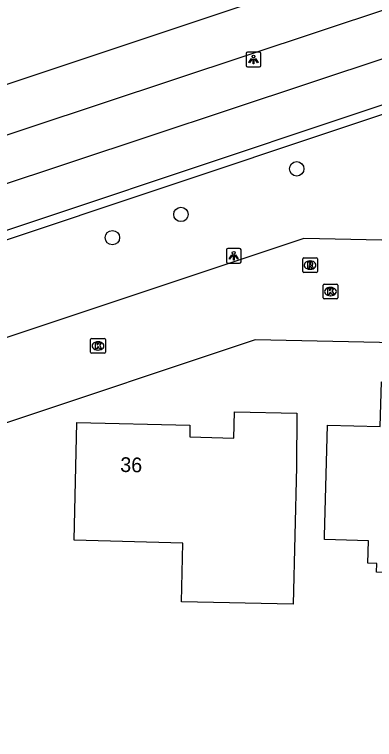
# Model space of a CAD drawing. Extents: x 162082 to 163393, y 388091 to 388632.
# Drawn here: x 162372.01 to 162396.48, y 388503.16 to 388552.43 of the extents above; entities that cross this region are included whole.
import ezdxf

# ---------------------------------------------------------------- set-up
doc = ezdxf.new("R2010")
doc.units = 0
for name, color, linetype in [('IMGEO_Boom', 7, 'Continuous'), ('IMGEO_Fietspad_gesloten', 7, 'Continuous'), ('IMGEO_Kolk', 7, 'Continuous'), ('IMGEO_Lichtpunt', 7, 'Continuous'), ('IMGEO_Muur', 7, 'Continuous'), ('IMGEO_Pand', 7, 'Continuous'), ('IMGEO_Pand_nummerreeks', 7, 'Continuous'), ('IMGEO_Rijbaan_lokaal_open', 7, 'Continuous'), ('IMGEO_Rioolput', 7, 'Continuous'), ('IMGEO_Voetpad_open', 7, 'Continuous')]:
    doc.layers.add(name, color=color, linetype=linetype)

msp = doc.modelspace()

# ---------------------------------------------------------------- linework, layer by layer
at = {"layer": 'IMGEO_Boom'}
for centre in [(162391.195, 388541.945), (162383.323, 388538.845), (162378.665, 388537.269)]:
    msp.add_circle(centre, 0.489, dxfattribs=at)
at = {"layer": 'IMGEO_Fietspad_gesloten'}
for points in [[(162497.882, 388586.227), (162488.392, 388583.036), (162457.174, 388572.698), (162436.199, 388565.723), (162407.328, 388556.149), (162358.353, 388539.891), (162249.604, 388503.789), (162247.114, 388502.698)], [(162247.329, 388506.185), (162270.419, 388514.23), (162302.958, 388524.829), (162357.09, 388542.897), (162402.477, 388558.046)]]:
    msp.add_lwpolyline(points, dxfattribs=at)
at = {"layer": 'IMGEO_Kolk'}
for p, q in [((162392.989, 388533.177), (162392.989, 388534.029)), ((162393.064, 388534.103), (162393.916, 388534.103)), ((162393.99, 388534.029), (162393.99, 388533.177)), ((162393.477, 388533.883), (162393.502, 388533.883)), ((162393.916, 388533.103), (162393.064, 388533.103)), ((162393.5, 388533.323), (162393.475, 388533.323)), ((162377.186, 388529.483), (162377.186, 388530.335)), ((162377.261, 388530.409), (162378.113, 388530.409)), ((162377.674, 388530.189), (162377.699, 388530.189)), ((162378.187, 388530.335), (162378.187, 388529.483)), ((162377.697, 388529.629), (162377.672, 388529.629)), ((162378.113, 388529.409), (162377.261, 388529.409))]:
    msp.add_line(p, q, dxfattribs=at)
for points in [[(162392.989, 388533.177), (162392.989, 388534.029)], [(162393.064, 388534.103), (162393.916, 388534.103)], [(162393.99, 388534.029), (162393.99, 388533.177)], [(162393.31, 388533.803), (162393.433, 388533.803), (162393.433, 388533.652), (162393.563, 388533.803), (162393.727, 388533.803), (162393.581, 388533.652), (162393.734, 388533.403), (162393.582, 388533.403), (162393.497, 388533.567), (162393.433, 388533.5), (162393.433, 388533.403), (162393.31, 388533.403), (162393.31, 388533.803)], [(162393.916, 388533.103), (162393.064, 388533.103)], [(162377.186, 388529.483), (162377.186, 388530.335)], [(162377.261, 388530.409), (162378.113, 388530.409)], [(162377.507, 388530.109), (162377.63, 388530.109), (162377.63, 388529.958), (162377.76, 388530.109), (162377.924, 388530.109), (162377.778, 388529.958), (162377.931, 388529.709), (162377.779, 388529.709), (162377.694, 388529.873), (162377.63, 388529.806), (162377.63, 388529.709), (162377.507, 388529.709), (162377.507, 388530.109)], [(162378.187, 388530.335), (162378.187, 388529.483)], [(162378.113, 388529.409), (162377.261, 388529.409)]]:
    msp.add_lwpolyline(points, dxfattribs=at)
for centre, start, end in [((162393.066, 388534.027), 91.552, 178.448), ((162393.066, 388534.027), 91.552, 178.448), ((162393.914, 388534.027), 1.552, 88.448), ((162393.914, 388534.027), 1.552, 88.448), ((162393.066, 388533.179), 181.552, 268.448), ((162393.066, 388533.179), 181.552, 268.448), ((162393.914, 388533.179), 271.552, 358.448), ((162393.914, 388533.179), 271.552, 358.448), ((162377.263, 388530.333), 91.552, 178.448), ((162377.263, 388530.333), 91.552, 178.448), ((162378.111, 388530.333), 1.552, 88.448), ((162378.111, 388530.333), 1.552, 88.448), ((162377.263, 388529.485), 181.552, 268.448), ((162377.263, 388529.485), 181.552, 268.448), ((162378.111, 388529.485), 271.552, 358.448), ((162378.111, 388529.485), 271.552, 358.448)]:
    msp.add_arc(centre, 0.0765, start, end, dxfattribs=at)
for centre, major_axis, ratio, start_param, end_param in [((162393.476, 388533.603), (-0.387, 0.002), 0.722429, 4.712389, 7.853982), ((162393.501, 388533.603), (-0.39, 0.002), 0.717154, 1.570796, 4.712389), ((162377.673, 388529.909), (-0.387, 0.002), 0.722429, 4.712389, 7.853982), ((162377.698, 388529.909), (-0.39, 0.002), 0.717154, 1.570796, 4.712389)]:
    msp.add_ellipse(centre, major_axis=major_axis, ratio=ratio, start_param=start_param, end_param=end_param, dxfattribs=at)
at = {"layer": 'IMGEO_Lichtpunt'}
for p, q in [((162387.758, 388549.779), (162387.758, 388548.972)), ((162387.758, 388549.779), (162387.758, 388548.972)), ((162388.66, 388549.874), (162387.852, 388549.874)), ((162388.66, 388549.874), (162387.852, 388549.874)), ((162388.754, 388548.972), (162388.754, 388549.779)), ((162388.754, 388548.972), (162388.754, 388549.779)), ((162387.852, 388548.878), (162388.66, 388548.878)), ((162387.852, 388548.878), (162388.66, 388548.878)), ((162386.412, 388536.433), (162386.412, 388535.626)), ((162386.412, 388536.433), (162386.412, 388535.626)), ((162387.314, 388536.528), (162386.506, 388536.528)), ((162387.314, 388536.528), (162386.506, 388536.528)), ((162387.408, 388535.626), (162387.408, 388536.433)), ((162387.408, 388535.626), (162387.408, 388536.433)), ((162386.506, 388535.532), (162387.314, 388535.532)), ((162386.506, 388535.532), (162387.314, 388535.532))]:
    msp.add_line(p, q, dxfattribs=at)
for points in [[(162388.132, 388549.443), (162388.171, 388549.415), (162387.983, 388549.153), (162387.945, 388549.18), (162388.132, 388549.443)], [(162388.234, 388549.395), (162388.281, 388549.395), (162388.281, 388549.073), (162388.234, 388549.073), (162388.234, 388549.395)], [(162388.344, 388549.415), (162388.382, 388549.442), (162388.569, 388549.18), (162388.53, 388549.152), (162388.344, 388549.415)], [(162386.786, 388536.097), (162386.825, 388536.069), (162386.637, 388535.807), (162386.599, 388535.834), (162386.786, 388536.097)], [(162386.888, 388536.049), (162386.935, 388536.049), (162386.935, 388535.727), (162386.888, 388535.727), (162386.888, 388536.049)], [(162386.998, 388536.069), (162387.036, 388536.096), (162387.223, 388535.834), (162387.184, 388535.806), (162386.998, 388536.069)]]:
    msp.add_lwpolyline(points, dxfattribs=at)
for centre in [(162388.257, 388549.577), (162386.911, 388536.231)]:
    msp.add_circle(centre, 0.0994, dxfattribs=at)
for centre, start, end in [((162387.852, 388549.779), 90, 180), ((162387.852, 388549.779), 90, 180), ((162388.66, 388549.779), 0, 90), ((162388.66, 388549.779), 0, 90), ((162387.852, 388548.972), 180, 270), ((162387.852, 388548.972), 180, 270), ((162388.66, 388548.972), 270, 0), ((162388.66, 388548.972), 270, 360), ((162386.506, 388536.433), 90, 180), ((162386.506, 388536.433), 90, 180), ((162387.314, 388536.433), 0, 90), ((162387.314, 388536.433), 0, 90), ((162386.506, 388535.626), 180, 270), ((162386.506, 388535.626), 180, 270), ((162387.314, 388535.626), 270, 0), ((162387.314, 388535.626), 270, 360)]:
    msp.add_arc(centre, 0.0946, start, end, dxfattribs=at)
at = {"layer": 'IMGEO_Muur'}
for points in [[(162510.249, 388584.742), (162506.611, 388583.883), (162500, 388581.823), (162413.144, 388552.843), (162413.523, 388551.803), (162288.31, 388509.989), (162287.972, 388511.055), (162273.962, 388506.386)], [(162287.922, 388509.227), (162405.921, 388548.632)]]:
    msp.add_lwpolyline(points, dxfattribs=at)
at = {"layer": 'IMGEO_Pand'}
for points in [[(162393.08, 388516.98), (162393.283, 388524.526), (162396.873, 388524.426), (162396.953, 388527.476), (162406.243, 388527.226), (162405.914, 388514.934), (162405.734, 388514.939), (162405.668, 388513.687), (162401.482, 388513.798), (162401.498, 388514.398), (162396.62, 388514.527), (162396.636, 388515.127), (162396.036, 388515.143), (162396.077, 388516.672), (162393.074, 388516.752), (162393.08, 388516.98)], [(162383.353, 388512.517), (162383.45, 388516.513), (162376.055, 388516.708), (162376.25, 388524.7), (162383.938, 388524.519), (162383.92, 388523.72), (162386.92, 388523.65), (162386.963, 388525.44), (162391.212, 388525.34), (162391.186, 388521.7), (162390.948, 388512.359), (162383.353, 388512.517)]]:
    msp.add_lwpolyline(points, dxfattribs=at)
at = {"layer": 'IMGEO_Rijbaan_lokaal_open'}
for points in [[(162407.72, 388541.754), (162407.598, 388536.86), (162391.677, 388537.203), (162289.858, 388503.273)], [(162407.388, 388529.916), (162388.381, 388530.322), (162301.437, 388501.333)]]:
    msp.add_lwpolyline(points, dxfattribs=at)
at = {"layer": 'IMGEO_Rioolput'}
for p, q in [((162391.6, 388534.976), (162391.6, 388535.828)), ((162391.675, 388535.902), (162392.527, 388535.902)), ((162392.088, 388535.682), (162392.113, 388535.682)), ((162392.601, 388535.828), (162392.601, 388534.976)), ((162392.111, 388535.122), (162392.086, 388535.122)), ((162392.527, 388534.902), (162391.675, 388534.902))]:
    msp.add_line(p, q, dxfattribs=at)
for points in [[(162391.6, 388534.976), (162391.6, 388535.828)], [(162391.675, 388535.902), (162392.527, 388535.902)], [(162392.189, 388535.6), (162391.937, 388535.602), (162391.937, 388535.202)], [(162392.115, 388535.521), (162392.061, 388535.521), (162392.061, 388535.44)], [(162392.061, 388535.44), (162392.113, 388535.44)], [(162392.601, 388535.828), (162392.601, 388534.976)], [(162391.937, 388535.202), (162392.061, 388535.202), (162392.061, 388535.364), (162392.072, 388535.364)], [(162392.119, 388535.335), (162392.19, 388535.202), (162392.33, 388535.202), (162392.265, 388535.328)], [(162392.527, 388534.902), (162391.675, 388534.902)]]:
    msp.add_lwpolyline(points, dxfattribs=at)
for centre, radius, start, end in [((162391.677, 388535.826), 0.0765, 91.552, 178.448), ((162391.677, 388535.826), 0.0765, 91.552, 178.448), ((162392.097, 388535.629), 0.19, 274.7715, 282.9687), ((162392.121, 388535.425), 0.0964, 77.0061, 93.1865), ((162392.135, 388535.482), 0.0378, 276.6634, 79.6772), ((162392.188, 388535.49), 0.109, 350.3612, 89.416), ((162392.186, 388535.49), 0.112, 277.5842, 350.9817), ((162392.525, 388535.826), 0.0765, 1.552, 88.448), ((162392.525, 388535.826), 0.0765, 1.552, 88.448), ((162391.677, 388534.978), 0.0765, 181.552, 268.448), ((162391.677, 388534.978), 0.0765, 181.552, 268.448), ((162392.071, 388535.311), 0.0533, 26.0293, 88.6989), ((162392.17, 388535.275), 0.108, 29.5134, 73.7905), ((162392.525, 388534.978), 0.0765, 271.552, 358.448), ((162392.525, 388534.978), 0.0765, 271.552, 358.448)]:
    msp.add_arc(centre, radius, start, end, dxfattribs=at)
for centre, major_axis, ratio, start_param, end_param in [((162392.087, 388535.402), (-0.387, 0.002), 0.722429, 4.712389, 7.853982), ((162392.112, 388535.402), (-0.39, 0.002), 0.717154, 1.570796, 4.712389)]:
    msp.add_ellipse(centre, major_axis=major_axis, ratio=ratio, start_param=start_param, end_param=end_param, dxfattribs=at)
at = {"layer": 'IMGEO_Voetpad_open'}
msp.add_lwpolyline([(162273.962, 388506.386), (162273.308, 388508.352), (162359.569, 388536.999), (162408.33, 388553.192), (162500, 388583.748), (162506.331, 388585.858), (162508.323, 388586.366), (162515.7, 388587.719), (162520.573, 388588.069), (162528.682, 388581.286)], dxfattribs=at)

# ---------------------------------------------------------------- texts
at = {"layer": 'IMGEO_Pand_nummerreeks'}
msp.add_text('36', height=1, rotation=358.6513, dxfattribs=at).set_placement((162379.191, 388521.349))

doc.saveas('drawing.dxf')
